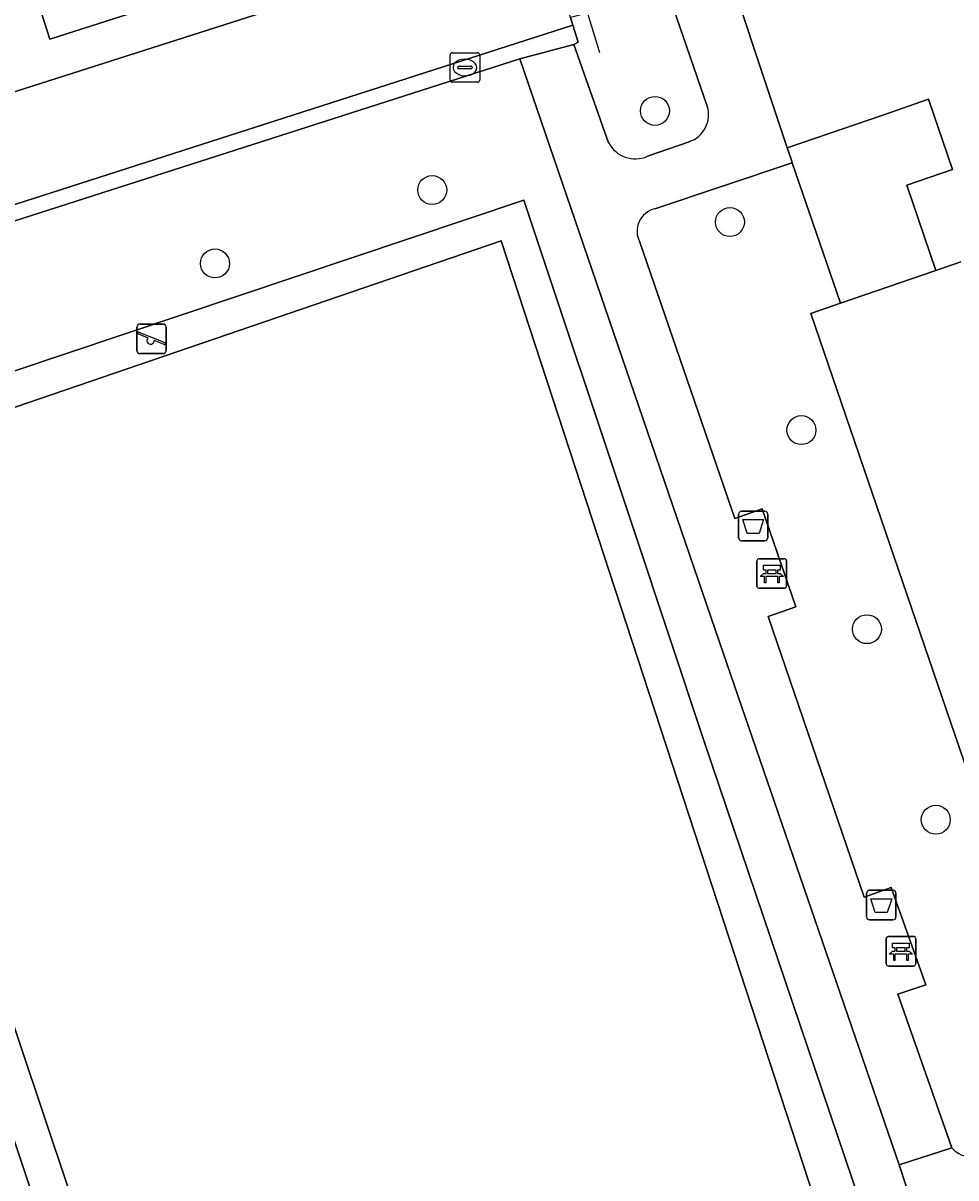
# Model space of a CAD drawing. Extents: x 159716 to 160783, y 383290 to 384031.
# Drawn here: x 160029.06 to 160060.55, y 383581.68 to 383620.69 of the extents above; entities that cross this region are included whole.
import ezdxf

# ---------------------------------------------------------------- set-up
doc = ezdxf.new("R2010")
doc.units = 0
for name, color, linetype in [('IMGEO_Afvalbak', 7, 'Continuous'), ('IMGEO_Bank', 7, 'Continuous'), ('IMGEO_Boom', 7, 'Continuous'), ('IMGEO_Erf', 7, 'Continuous'), ('IMGEO_Groenvoorziening', 7, 'Continuous'), ('IMGEO_Hek', 7, 'Continuous'), ('IMGEO_Kolk', 7, 'Continuous'), ('IMGEO_Pand', 7, 'Continuous'), ('IMGEO_Rijbaan_lokaal_open', 7, 'Continuous'), ('IMGEO_Speelvoorziening', 7, 'Continuous'), ('IMGEO_Terreindeel_gesloten', 7, 'Continuous'), ('IMGEO_Voetpad_open', 7, 'Continuous')]:
    doc.layers.add(name, color=color, linetype=linetype)

msp = doc.modelspace()

# ---------------------------------------------------------------- linework, layer by layer
at = {"layer": 'IMGEO_Afvalbak'}
for p, q in [((160053.208, 383603.304), (160053.208, 383604.104)), ((160053.208, 383604.104), (160053.208, 383603.304)), ((160053.308, 383604.204), (160054.098, 383604.204)), ((160054.098, 383604.204), (160053.308, 383604.204)), ((160054.198, 383604.104), (160054.198, 383603.304)), ((160054.198, 383603.304), (160054.198, 383604.104)), ((160054.098, 383603.204), (160053.308, 383603.204)), ((160053.308, 383603.204), (160054.098, 383603.204)), ((160057.632, 383591.399), (160058.422, 383591.399)), ((160058.422, 383591.399), (160057.632, 383591.399)), ((160057.532, 383590.499), (160057.532, 383591.299)), ((160057.532, 383591.299), (160057.532, 383590.499)), ((160058.522, 383591.299), (160058.522, 383590.499)), ((160058.522, 383590.499), (160058.522, 383591.299)), ((160058.422, 383590.399), (160057.632, 383590.399)), ((160057.632, 383590.399), (160058.422, 383590.399))]:
    msp.add_line(p, q, dxfattribs=at)
for points in [[(160053.351, 383603.918), (160054.055, 383603.918), (160053.906, 383603.448), (160053.5, 383603.448), (160053.351, 383603.918)], [(160057.675, 383591.113), (160058.379, 383591.113), (160058.23, 383590.643), (160057.824, 383590.643), (160057.675, 383591.113)]]:
    msp.add_lwpolyline(points, dxfattribs=at)
for centre, start, end in [((160053.308, 383604.104), 90, 180), ((160053.308, 383604.104), 90, 180), ((160054.098, 383604.104), 0, 90), ((160054.098, 383604.104), 360, 90), ((160053.308, 383603.304), 180, 270), ((160053.308, 383603.304), 180, 270), ((160054.098, 383603.304), 270, 0), ((160054.098, 383603.304), 270, 0), ((160057.632, 383591.299), 90, 180), ((160057.632, 383591.299), 90, 180), ((160058.422, 383591.299), 0, 90), ((160058.422, 383591.299), 360, 90), ((160057.632, 383590.499), 180, 270), ((160057.632, 383590.499), 180, 270), ((160058.422, 383590.499), 270, 0), ((160058.422, 383590.499), 270, 0)]:
    msp.add_arc(centre, 0.1, start, end, dxfattribs=at)
at = {"layer": 'IMGEO_Bank'}
for p, q in [((160053.83, 383601.672), (160053.83, 383602.513)), ((160053.83, 383602.513), (160053.83, 383601.672)), ((160053.905, 383602.597), (160054.746, 383602.597)), ((160054.746, 383602.597), (160053.905, 383602.597)), ((160054.83, 383602.522), (160054.83, 383601.681)), ((160054.83, 383601.681), (160054.83, 383602.522)), ((160054.527, 383601.995), (160054.134, 383601.995)), ((160054.139, 383602.103), (160054.139, 383602.209)), ((160054.183, 383602.209), (160054.183, 383602.103)), ((160054.471, 383602.215), (160054.189, 383602.215)), ((160054.189, 383602.097), (160054.471, 383602.097)), ((160054.477, 383602.103), (160054.477, 383602.209)), ((160054.521, 383602.209), (160054.521, 383602.103)), ((160054.755, 383601.597), (160053.914, 383601.597)), ((160053.914, 383601.597), (160054.755, 383601.597)), ((160058.267, 383589.838), (160059.108, 383589.838)), ((160059.108, 383589.838), (160058.267, 383589.838)), ((160058.192, 383588.913), (160058.192, 383589.754)), ((160058.192, 383589.754), (160058.192, 383588.913)), ((160058.501, 383589.344), (160058.501, 383589.45)), ((160058.545, 383589.45), (160058.545, 383589.344)), ((160058.833, 383589.456), (160058.551, 383589.456)), ((160058.839, 383589.344), (160058.839, 383589.45)), ((160058.883, 383589.45), (160058.883, 383589.344)), ((160059.192, 383589.763), (160059.192, 383588.922)), ((160059.192, 383588.922), (160059.192, 383589.763)), ((160058.889, 383589.236), (160058.496, 383589.236)), ((160058.551, 383589.338), (160058.833, 383589.338)), ((160059.117, 383588.838), (160058.276, 383588.838)), ((160058.276, 383588.838), (160059.117, 383588.838))]:
    msp.add_line(p, q, dxfattribs=at)
for points in [[(160054.133, 383602.215), (160054.047, 383602.215), (160054.047, 383602.376), (160054.61, 383602.376), (160054.61, 383602.215), (160054.527, 383602.215)], [(160054.077, 383601.995), (160053.935, 383601.995), (160054.047, 383602.097), (160054.133, 383602.097)], [(160054.127, 383601.988), (160054.127, 383601.781), (160054.084, 383601.781), (160054.084, 383601.988)], [(160054.527, 383602.097), (160054.61, 383602.097), (160054.722, 383601.995), (160054.583, 383601.995)], [(160054.577, 383601.988), (160054.577, 383601.781), (160054.533, 383601.781), (160054.533, 383601.988)], [(160058.495, 383589.456), (160058.409, 383589.456), (160058.409, 383589.617), (160058.972, 383589.617), (160058.972, 383589.456), (160058.889, 383589.456)], [(160058.439, 383589.236), (160058.297, 383589.236), (160058.409, 383589.338), (160058.495, 383589.338)], [(160058.489, 383589.229), (160058.489, 383589.022), (160058.446, 383589.022), (160058.446, 383589.229)], [(160058.889, 383589.338), (160058.972, 383589.338), (160059.084, 383589.236), (160058.945, 383589.236)], [(160058.939, 383589.229), (160058.939, 383589.022), (160058.895, 383589.022), (160058.895, 383589.229)]]:
    msp.add_lwpolyline(points, dxfattribs=at)
for centre, radius, start, end in [((160053.908, 383602.519), 0.0779, 92.4484, 184.2845), ((160053.908, 383602.519), 0.0779, 92.4484, 184.2845), ((160054.752, 383602.519), 0.0779, 2.4484, 94.2845), ((160054.752, 383602.519), 0.0779, 2.4484, 94.2845), ((160054.077, 383601.988), 0.00671, 2.8957, 87.1043), ((160054.134, 383601.988), 0.00671, 92.8957, 177.1043), ((160054.132, 383602.208), 0.00671, 2.8957, 87.1043), ((160054.132, 383602.104), 0.00671, 272.8957, 357.1043), ((160054.189, 383602.208), 0.00671, 92.8957, 177.1043), ((160054.189, 383602.104), 0.00671, 182.8957, 267.1043), ((160054.471, 383602.208), 0.00671, 2.8957, 87.1043), ((160054.471, 383602.104), 0.00671, 272.8957, 357.1043), ((160054.528, 383602.208), 0.00671, 92.8957, 177.1043), ((160054.528, 383602.104), 0.00671, 182.8957, 267.1043), ((160054.526, 383601.988), 0.00671, 2.8957, 87.1043), ((160054.583, 383601.988), 0.00671, 92.8957, 177.1043), ((160053.908, 383601.675), 0.0779, 182.4484, 274.2845), ((160053.908, 383601.675), 0.0779, 182.4484, 274.2845), ((160054.752, 383601.675), 0.0779, 272.4484, 4.2845), ((160054.752, 383601.675), 0.0779, 272.4484, 4.2845), ((160058.27, 383589.76), 0.0779, 92.4484, 184.2845), ((160058.27, 383589.76), 0.0779, 92.4484, 184.2845), ((160059.114, 383589.76), 0.0779, 2.4484, 94.2845), ((160059.114, 383589.76), 0.0779, 2.4484, 94.2845), ((160058.494, 383589.449), 0.00671, 2.8957, 87.1043), ((160058.551, 383589.449), 0.00671, 92.8957, 177.1043), ((160058.833, 383589.449), 0.00671, 2.8957, 87.1043), ((160058.89, 383589.449), 0.00671, 92.8957, 177.1043), ((160058.439, 383589.229), 0.00671, 2.8957, 87.1043), ((160058.496, 383589.229), 0.00671, 92.8957, 177.1043), ((160058.494, 383589.345), 0.00671, 272.8957, 357.1043), ((160058.551, 383589.345), 0.00671, 182.8957, 267.1043), ((160058.833, 383589.345), 0.00671, 272.8957, 357.1043), ((160058.89, 383589.345), 0.00671, 182.8957, 267.1043), ((160058.888, 383589.229), 0.00671, 2.8957, 87.1043), ((160058.945, 383589.229), 0.00671, 92.8957, 177.1043), ((160058.27, 383588.916), 0.0779, 182.4484, 274.2845), ((160058.27, 383588.916), 0.0779, 182.4484, 274.2845), ((160059.114, 383588.916), 0.0779, 272.4484, 4.2845), ((160059.114, 383588.916), 0.0779, 272.4484, 4.2845)]:
    msp.add_arc(centre, radius, start, end, dxfattribs=at)
at = {"layer": 'IMGEO_Boom'}
for centre in [(160050.388, 383617.723), (160042.868, 383615.05), (160052.919, 383613.969), (160035.535, 383612.57), (160055.33, 383606.94), (160057.544, 383600.217), (160059.868, 383593.782)]:
    msp.add_circle(centre, 0.489, dxfattribs=at)
at = {"layer": 'IMGEO_Erf'}
msp.add_lwpolyline([(160052.327, 383624.065), (160054.849, 383616.477), (160058.075, 383617.583), (160059.622, 383618.113), (160060.433, 383615.746), (160058.886, 383615.216), (160059.874, 383612.332), (160060.714, 383612.62)], dxfattribs=at)
at = {"layer": 'IMGEO_Groenvoorziening'}
msp.add_lwpolyline([(160029.486, 383621.628), (160029.955, 383620.149), (160040.212, 383623.433), (160040.786, 383624.585), (160040.116, 383626.558), (160038.889, 383626.163), (160038.992, 383625.84), (160035.282, 383624.647), (160035.177, 383624.97), (160034.32, 383624.694), (160034.655, 383623.648), (160033.038, 383623.127), (160033.142, 383622.803)], close=True, dxfattribs=at)
for points in [[(160052.155, 383617.879), (160051.017, 383621.182), (160050.771, 383621.735), (160048.105, 383621.027), (160047.535, 383620.876), (160047.617, 383620.617), (160047.8, 383620.04), (160047.644, 383619.963), (160048.823, 383616.649)], [(160059.882, 383578.471), (160059.607, 383579.273), (160058.873, 383581.409), (160058.626, 383582.13), (160052.569, 383599.779), (160045.829, 383619.481), (160018.209, 383610.625)], [(160050.133, 383616.189), (160051.544, 383616.683)], [(160064.665, 383584.508), (160055.644, 383610.877), (160056.648, 383611.226), (160055.023, 383615.969), (160050.384, 383614.417)], [(160019.865, 383605.957), (160020.912, 383606.305), (160045.956, 383614.709)], [(160045.956, 383614.709), (160049.698, 383603.503), (160052.041, 383596.454), (160057.299, 383580.889), (160058.023, 383578.747), (160058.188, 383578.258), (160033.321, 383569.968), (160033.137, 383569.907), (160032.498, 383571.795), (160032.013, 383573.226), (160031.774, 383573.932), (160029.123, 383573.009), (160030.531, 383568.914)], [(160049.876, 383613.288), (160053.08, 383603.953), (160054.001, 383604.286), (160055.138, 383600.975), (160054.214, 383600.65), (160057.454, 383591.167), (160058.364, 383591.496), (160059.532, 383588.21), (160058.585, 383587.888), (160060.411, 383582.702)], [(160019.117, 383602.411), (160023.659, 383588.939), (160028.34, 383575.31), (160031.004, 383576.223), (160026.667, 383589.185), (160021.429, 383604.767)]]:
    msp.add_lwpolyline(points, dxfattribs=at)
for centre, radius, start, end in [((160051.241, 383617.592), 0.958, 288.4571, 17.4207), ((160049.723, 383617.118), 1.015, 207.4993, 293.8037), ((160050.564, 383613.657), 0.781, 103.3113, 208.2374), ((160061.095, 383583.285), 0.899, 220.4555, 291.1513)]:
    msp.add_arc(centre, radius, start, end, dxfattribs=at)
at = {"layer": 'IMGEO_Hek'}
msp.add_lwpolyline([(160048.105, 383621.027), (160048.511, 383619.696)], dxfattribs=at)
at = {"layer": 'IMGEO_Kolk'}
for p, q in [((160043.471, 383618.762), (160043.471, 383619.614)), ((160043.546, 383619.688), (160044.398, 383619.688)), ((160044.472, 383619.614), (160044.472, 383618.762)), ((160043.73, 383619.182), (160043.73, 383619.194)), ((160044.168, 383619.145), (160043.77, 383619.145)), ((160043.773, 383619.231), (160044.171, 383619.231)), ((160043.959, 383619.468), (160043.984, 383619.468)), ((160044.214, 383619.194), (160044.214, 383619.182)), ((160043.982, 383618.908), (160043.957, 383618.908)), ((160044.398, 383618.688), (160043.546, 383618.688))]:
    msp.add_line(p, q, dxfattribs=at)
for points in [[(160043.471, 383618.762), (160043.471, 383619.614)], [(160043.546, 383619.688), (160044.398, 383619.688)], [(160044.472, 383619.614), (160044.472, 383618.762)], [(160044.398, 383618.688), (160043.546, 383618.688)]]:
    msp.add_lwpolyline(points, dxfattribs=at)
for centre, radius, start, end in [((160043.548, 383619.612), 0.0765, 91.552, 178.448), ((160043.548, 383619.612), 0.0765, 91.552, 178.448), ((160044.396, 383619.612), 0.0765, 1.552, 88.448), ((160044.396, 383619.612), 0.0765, 1.552, 88.448), ((160043.77, 383619.191), 0.0403, 85.8775, 175.7526), ((160043.767, 383619.181), 0.0366, 178.938, 274.7102), ((160044.171, 383619.188), 0.043, 264.8664, 352.4533), ((160044.175, 383619.193), 0.0386, 1.7309, 96.639), ((160043.548, 383618.764), 0.0765, 181.552, 268.448), ((160043.548, 383618.764), 0.0765, 181.552, 268.448), ((160044.396, 383618.764), 0.0765, 271.552, 358.448), ((160044.396, 383618.764), 0.0765, 271.552, 358.448)]:
    msp.add_arc(centre, radius, start, end, dxfattribs=at)
for centre, major_axis, ratio, start_param, end_param in [((160043.958, 383619.188), (-0.387, 0.002), 0.722429, 4.712389, 7.853982), ((160043.983, 383619.188), (-0.39, 0.002), 0.717154, 1.570796, 4.712389)]:
    msp.add_ellipse(centre, major_axis=major_axis, ratio=ratio, start_param=start_param, end_param=end_param, dxfattribs=at)
at = {"layer": 'IMGEO_Pand'}
msp.add_lwpolyline([(160058.886, 383615.216), (160060.433, 383615.746), (160059.622, 383618.113), (160058.075, 383617.583), (160054.849, 383616.477), (160054.983, 383616.087), (160055.023, 383615.969), (160056.648, 383611.226), (160059.874, 383612.332)], close=True, dxfattribs=at)
at = {"layer": 'IMGEO_Rijbaan_lokaal_open'}
for points in [[(160012.3, 383608.723), (160012.169, 383609.219), (160047.617, 383620.617), (160047.535, 383620.876), (160045.21, 383628.194), (160041.284, 383626.933), (160041.964, 383624.725)], [(160040.669, 383622.185), (160028.303, 383618.217), (160021.313, 383614.883), (160015.315, 383612.96), (160008.806, 383611.689), (160005.91, 383611.254), (160000.301, 383609.475), (160004.269, 383596.969), (160005.77, 383597.45)]]:
    msp.add_lwpolyline(points, dxfattribs=at)
msp.add_lwpolyline([(160047.644, 383619.963), (160047.8, 383620.04), (160047.617, 383620.617), (160012.169, 383609.219), (160012.3, 383608.723), (160014.007, 383609.294), (160018.209, 383610.625), (160045.829, 383619.481)], close=True, dxfattribs=at)
at = {"layer": 'IMGEO_Speelvoorziening'}
for p, q in [((160032.996, 383610.523), (160033.786, 383610.523)), ((160033.786, 383610.523), (160032.996, 383610.523)), ((160032.896, 383609.623), (160032.896, 383610.423)), ((160032.896, 383610.423), (160032.896, 383609.623)), ((160033.279, 383610.051), (160032.94, 383610.188)), ((160032.965, 383610.248), (160033.841, 383609.895)), ((160033.886, 383610.423), (160033.886, 383609.623)), ((160033.886, 383609.623), (160033.886, 383610.423)), ((160033.817, 383609.835), (160033.477, 383609.972)), ((160033.786, 383609.523), (160032.996, 383609.523)), ((160032.996, 383609.523), (160033.786, 383609.523))]:
    msp.add_line(p, q, dxfattribs=at)
for centre, radius, start, end in [((160032.996, 383610.423), 0.1, 90, 180), ((160032.996, 383610.423), 0.1, 90, 180), ((160033.786, 383610.423), 0.1, 0, 90), ((160033.786, 383610.423), 0.1, 360, 90), ((160032.953, 383610.218), 0.0327, 68.078, 248.078), ((160033.358, 383609.961), 0.12, 130.9928, 5.1632), ((160033.829, 383609.865), 0.0327, 248.078, 68.078), ((160032.996, 383609.623), 0.1, 180, 270), ((160032.996, 383609.623), 0.1, 180, 270), ((160033.786, 383609.623), 0.1, 270, 0), ((160033.786, 383609.623), 0.1, 270, 0)]:
    msp.add_arc(centre, radius, start, end, dxfattribs=at)
at = {"layer": 'IMGEO_Terreindeel_gesloten'}
msp.add_lwpolyline([(160033.82, 383571.668), (160056.343, 383579.213), (160045.2, 383613.334), (160022.468, 383605.556)], close=True, dxfattribs=at)
at = {"layer": 'IMGEO_Voetpad_open'}
for points in [[(160050.384, 383614.417), (160055.023, 383615.969), (160054.983, 383616.087), (160054.849, 383616.477), (160052.327, 383624.065)], [(160040.212, 383623.433), (160029.955, 383620.149), (160029.486, 383621.628)], [(160005.77, 383597.45), (160004.269, 383596.969), (160000, 383595.601), (159997.492, 383594.798), (159995.763, 383600.158), (159994.915, 383602.785), (159993.457, 383607.304), (160000, 383609.38), (160000.301, 383609.475), (160005.91, 383611.254), (160008.806, 383611.689), (160015.315, 383612.96), (160021.313, 383614.883), (160028.303, 383618.217), (160040.669, 383622.185)], [(160050.771, 383621.735), (160051.017, 383621.182), (160052.155, 383617.879)], [(160048.823, 383616.649), (160047.644, 383619.963), (160045.829, 383619.481), (160052.569, 383599.779), (160058.626, 383582.13), (160060.411, 383582.702), (160058.585, 383587.888), (160059.532, 383588.21), (160058.364, 383591.496), (160057.454, 383591.167), (160054.214, 383600.65), (160055.138, 383600.975), (160054.001, 383604.286), (160053.08, 383603.953), (160049.876, 383613.288)], [(160051.544, 383616.683), (160050.133, 383616.189)], [(160060.714, 383612.62), (160059.874, 383612.332), (160056.648, 383611.226), (160055.644, 383610.877), (160064.665, 383584.508)], [(160060.411, 383582.702), (160058.626, 383582.13), (160058.873, 383581.409), (160059.607, 383579.273), (160059.882, 383578.471)]]:
    msp.add_lwpolyline(points, dxfattribs=at)
for points in [[(160058.188, 383578.258), (160058.023, 383578.747), (160057.299, 383580.889), (160052.041, 383596.454), (160049.698, 383603.503), (160045.956, 383614.709), (160020.912, 383606.305), (160021.429, 383604.767), (160026.667, 383589.185), (160031.004, 383576.223), (160028.34, 383575.31), (160029.123, 383573.009), (160031.774, 383573.932), (160032.013, 383573.226), (160032.187, 383573.285), (160032.891, 383573.522), (160033.362, 383572.097), (160032.675, 383571.857), (160032.498, 383571.795), (160033.137, 383569.907), (160033.321, 383569.968)], [(160033.82, 383571.668), (160022.468, 383605.556), (160045.2, 383613.334), (160056.343, 383579.213)]]:
    msp.add_lwpolyline(points, close=True, dxfattribs=at)
for centre, radius, start, end in [((160051.241, 383617.592), 0.958, 288.4571, 17.4207), ((160049.723, 383617.118), 1.015, 207.4993, 293.8037), ((160050.564, 383613.657), 0.781, 103.3113, 208.2374), ((160061.095, 383583.285), 0.899, 220.4555, 291.1513)]:
    msp.add_arc(centre, radius, start, end, dxfattribs=at)

doc.saveas('drawing.dxf')
